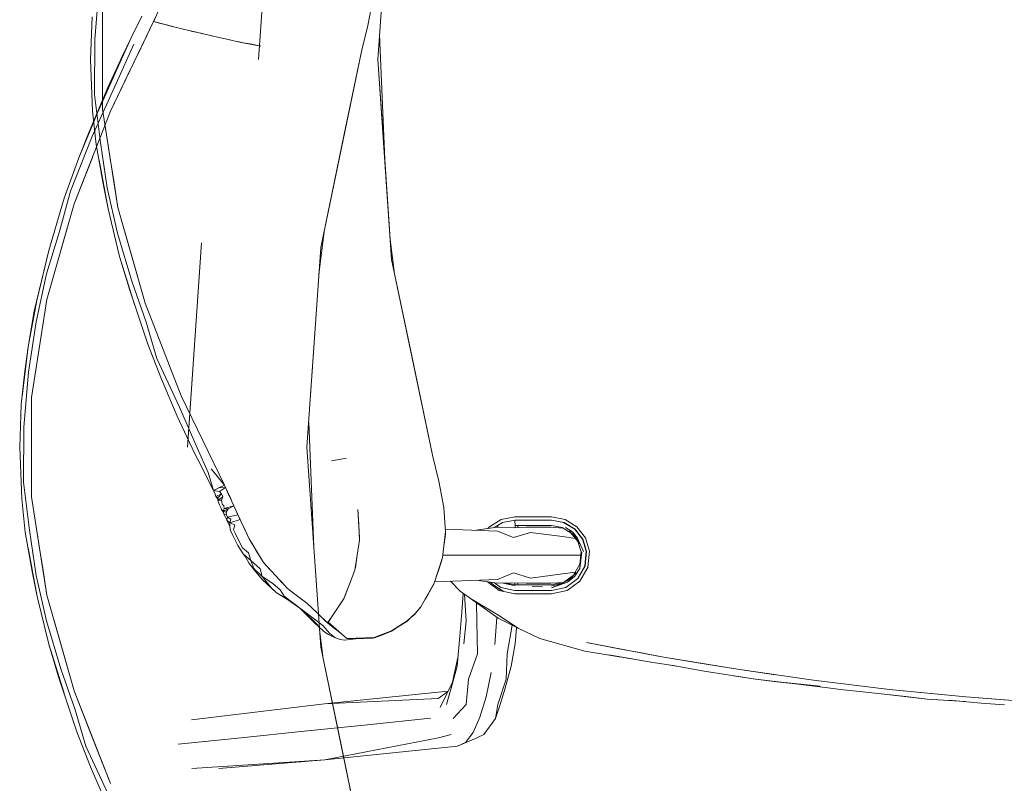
# Model space of a CAD drawing. Header units: millimetres. Extents: x 321 to 585, y -277 to 9.
# Tile 1055 of 1056: x 362.056 to 362.785, y -4.348 to -3.783. Entities that reach past the tile are written whole.
import ezdxf

# ---------------------------------------------------------------- set-up
doc = ezdxf.new("R2010")
doc.units = ezdxf.units.MM
doc.header["$MEASUREMENT"] = 0
doc.layers.add('IFC-Elemento de mobília-Contorno', color=152, linetype='Continuous', lineweight=5)

msp = doc.modelspace()

# ---------------------------------------------------------------- linework, layer by layer
at = {"layer": 'IFC-Elemento de mobília-Contorno', "color": 7, "lineweight": 5}
for p, q in [((362.23246, -3.81261), (362.24282, -3.66134)), ((362.32088, -3.81261), (362.33102, -3.66468)), ((362.23246, -3.81261), (362.23764, -3.73697)), ((362.32088, -3.81261), (362.32595, -3.73864)), ((362.11109, -3.79761), (362.11453, -3.75704)), ((362.1547, -3.78448), (362.16159, -3.7699)), ((362.3135, -3.78742), (362.31721, -3.7679)), ((362.11687, -3.8494), (362.11687, -3.77583)), ((362.10807, -3.81258), (362.10913, -3.78094)), ((362.12273, -3.8508), (362.1547, -3.78448)), ((362.13813, -3.79648), (362.14602, -3.78034)), ((362.14518, -3.80422), (362.1547, -3.78448)), ((362.1547, -3.78448), (362.15606, -3.7816)), ((362.1547, -3.78448), (362.16328, -3.78666)), ((362.1547, -3.78448), (362.15986, -3.78579)), ((362.15986, -3.78579), (362.16328, -3.78666)), ((362.16328, -3.78666), (362.17163, -3.78875)), ((362.16328, -3.78666), (362.16745, -3.78771)), ((362.16745, -3.78771), (362.17163, -3.78875)), ((362.17163, -3.78875), (362.17971, -3.79073)), ((362.17163, -3.78875), (362.17567, -3.78974)), ((362.17567, -3.78974), (362.17971, -3.79073)), ((362.17971, -3.79073), (362.1875, -3.7926)), ((362.17971, -3.79073), (362.18361, -3.79166)), ((362.18361, -3.79166), (362.1875, -3.7926)), ((362.30868, -3.80668), (362.3135, -3.78742)), ((362.11095, -3.8384), (362.11109, -3.79761)), ((362.12759, -3.81985), (362.13813, -3.79648)), ((362.13142, -3.81031), (362.13813, -3.79648)), ((362.1875, -3.7926), (362.19498, -3.79436)), ((362.1875, -3.7926), (362.19124, -3.79348)), ((362.19498, -3.79436), (362.20211, -3.79598)), ((362.19498, -3.79436), (362.19854, -3.79517)), ((362.20211, -3.79598), (362.20887, -3.79748)), ((362.20211, -3.79598), (362.20549, -3.79673)), ((362.20887, -3.79748), (362.21523, -3.79884)), ((362.20887, -3.79748), (362.21205, -3.79816)), ((362.21205, -3.79816), (362.21523, -3.79884)), ((362.21523, -3.79884), (362.22117, -3.80006)), ((362.21523, -3.79884), (362.2182, -3.79946)), ((362.2182, -3.79946), (362.22117, -3.80006)), ((362.32214, -3.79423), (362.32595, -3.88657)), ((362.12695, -3.83028), (362.14017, -3.80114)), ((362.13567, -3.82396), (362.14518, -3.80422)), ((362.22117, -3.80006), (362.22618, -3.80103)), ((362.22117, -3.80006), (362.23404, -3.80254)), ((362.22618, -3.80103), (362.23404, -3.80254)), ((362.27846, -3.95172), (362.30868, -3.80668)), ((362.29597, -3.86768), (362.30868, -3.80668)), ((362.10807, -3.81258), (362.10954, -3.8508)), ((362.1208, -3.83327), (362.13142, -3.81031)), ((362.32088, -3.81261), (362.33102, -3.96054)), ((362.32088, -3.81261), (362.32595, -3.88657)), ((362.11303, -3.85196), (362.12759, -3.81985)), ((362.12273, -3.8508), (362.13567, -3.82396)), ((362.10705, -3.86613), (362.1208, -3.83327)), ((362.10907, -3.87001), (362.12695, -3.83028)), ((362.11095, -3.8384), (362.1153, -3.87408)), ((362.09592, -3.91938), (362.12273, -3.8508)), ((362.10954, -3.8508), (362.11213, -3.87545)), ((362.11687, -3.8494), (362.12824, -3.9221)), ((362.11687, -3.8494), (362.12255, -3.88575)), ((362.09942, -3.88533), (362.11303, -3.85196)), ((362.09323, -3.91001), (362.10907, -3.87001)), ((362.09942, -3.88533), (362.10705, -3.86613)), ((362.27846, -3.95172), (362.29597, -3.86768)), ((362.11213, -3.87545), (362.11727, -3.90447)), ((362.1153, -3.87408), (362.12031, -3.90753)), ((362.08857, -3.91531), (362.09942, -3.88533)), ((362.09592, -3.91938), (362.10933, -3.88509)), ((362.11432, -3.88695), (362.12094, -3.9231)), ((362.12255, -3.88575), (362.12539, -3.90393)), ((362.32595, -3.88657), (362.33102, -3.96054)), ((362.11727, -3.90447), (362.12094, -3.9231)), ((362.12031, -3.90753), (362.12799, -3.94123)), ((362.12539, -3.90393), (362.12824, -3.9221)), ((362.07703, -3.95385), (362.08857, -3.91531)), ((362.08495, -3.93985), (362.09323, -3.91001)), ((362.07571, -3.99016), (362.09592, -3.91938)), ((362.08582, -3.95477), (362.09592, -3.91938)), ((362.12094, -3.9231), (362.12955, -3.95845)), ((362.12824, -3.9221), (362.14843, -3.99289)), ((362.12824, -3.9221), (362.13833, -3.9575)), ((362.2771, -3.97156), (362.28128, -3.93819)), ((362.07545, -3.97112), (362.08495, -3.93985)), ((362.12799, -3.94123), (362.13852, -3.97668)), ((362.32998, -3.94545), (362.33286, -3.96939)), ((362.1799, -4.09964), (362.19027, -3.94837)), ((362.18508, -4.02401), (362.19027, -3.94837)), ((362.26832, -4.09964), (362.27846, -3.95172)), ((362.27339, -4.02568), (362.27846, -3.95172)), ((362.06628, -3.99879), (362.07703, -3.95385)), ((362.06821, -3.99096), (362.07703, -3.95385)), ((362.12955, -3.95845), (362.14092, -3.99475)), ((362.12955, -3.95845), (362.13678, -3.98268)), ((362.13833, -3.9575), (362.14843, -3.99289)), ((362.33102, -3.96054), (362.34613, -4.03306)), ((362.33102, -3.96054), (362.36123, -4.10558)), ((362.06783, -4.00676), (362.07545, -3.97112)), ((362.13852, -3.97668), (362.14916, -4.00706)), ((362.13678, -3.98268), (362.15034, -4.02329)), ((362.06176, -4.02524), (362.06821, -3.99096)), ((362.06432, -4.06286), (362.07571, -3.99016)), ((362.07002, -4.02652), (362.07571, -3.99016)), ((362.14843, -3.99289), (362.17524, -4.06147)), ((362.14843, -3.99289), (362.16184, -4.02718)), ((362.06176, -4.02524), (362.06628, -3.99879)), ((362.06197, -4.04408), (362.06783, -4.00676)), ((362.14916, -4.00706), (362.15718, -4.03387)), ((362.05736, -4.06216), (362.06176, -4.02524)), ((362.05943, -4.04322), (362.06176, -4.02524)), ((362.15034, -4.02329), (362.16059, -4.0492)), ((362.1799, -4.09964), (362.18508, -4.02401)), ((362.26832, -4.09964), (362.27339, -4.02568)), ((362.06432, -4.06286), (362.07002, -4.02652)), ((362.16184, -4.02718), (362.17524, -4.06147)), ((362.34613, -4.03306), (362.36123, -4.10558)), ((362.15718, -4.03387), (362.17396, -4.06999)), ((362.05657, -4.06798), (362.05943, -4.04322)), ((362.05853, -4.08464), (362.06197, -4.04408)), ((362.16059, -4.0492), (362.17228, -4.07668)), ((362.17524, -4.06147), (362.20722, -4.12778)), ((362.17524, -4.06147), (362.19123, -4.09462)), ((362.05551, -4.09962), (362.05657, -4.06798)), ((362.06431, -4.13644), (362.06432, -4.06286)), ((362.17228, -4.07668), (362.1851, -4.10412)), ((362.17396, -4.06999), (362.18703, -4.10015)), ((362.26958, -4.08127), (362.27339, -4.17361)), ((362.0584, -4.12544), (362.05853, -4.08464)), ((362.05551, -4.09962), (362.05698, -4.13784)), ((362.1851, -4.10412), (362.18711, -4.10823)), ((362.18703, -4.10015), (362.19507, -4.11837)), ((362.26832, -4.09964), (362.27339, -4.17361)), ((362.26832, -4.09964), (362.27846, -4.24757)), ((362.36123, -4.10558), (362.36606, -4.12484)), ((362.18711, -4.10823), (362.19905, -4.13164)), ((362.2866, -4.10971), (362.29769, -4.10781)), ((362.2866, -4.10971), (362.29338, -4.10855)), ((362.29338, -4.10855), (362.29769, -4.10781)), ((362.19507, -4.11837), (362.19905, -4.13164)), ((362.19739, -4.11549), (362.20722, -4.12778)), ((362.0584, -4.12544), (362.06274, -4.16112)), ((362.20314, -4.12971), (362.20722, -4.12778)), ((362.20401, -4.1293), (362.20722, -4.12778)), ((362.20722, -4.12778), (362.21274, -4.13989)), ((362.20722, -4.12778), (362.20794, -4.12936)), ((362.36606, -4.12484), (362.36976, -4.14435)), ((362.19905, -4.13164), (362.20314, -4.12971)), ((362.19905, -4.13164), (362.20153, -4.13047)), ((362.19905, -4.13164), (362.2036, -4.13229)), ((362.19905, -4.13164), (362.20023, -4.13437)), ((362.20023, -4.13437), (362.20069, -4.1361)), ((362.20069, -4.1361), (362.20494, -4.13402)), ((362.20153, -4.13047), (362.20401, -4.1293)), ((362.20252, -4.13683), (362.20494, -4.13402)), ((362.20314, -4.12971), (362.20794, -4.12936)), ((362.2036, -4.13229), (362.20794, -4.12936)), ((362.2036, -4.13229), (362.20494, -4.13402)), ((362.20494, -4.13402), (362.20605, -4.13644)), ((362.20783, -4.12911), (362.20876, -4.13115)), ((362.20876, -4.13115), (362.20953, -4.13283)), ((362.20953, -4.13283), (362.21029, -4.13452)), ((362.21029, -4.13452), (362.21106, -4.1362)), ((362.05698, -4.13784), (362.05957, -4.16248)), ((362.06431, -4.13644), (362.07568, -4.20914)), ((362.06431, -4.13644), (362.07, -4.17279)), ((362.20069, -4.1361), (362.20252, -4.13683)), ((362.20069, -4.1361), (362.20233, -4.13806)), ((362.20223, -4.13876), (362.20605, -4.13644)), ((362.20223, -4.13876), (362.20252, -4.13683)), ((362.20223, -4.13876), (362.20489, -4.1388)), ((362.20223, -4.13876), (362.20276, -4.14049)), ((362.20276, -4.14049), (362.20349, -4.14224)), ((362.20349, -4.14224), (362.20447, -4.14414)), ((362.20489, -4.1388), (362.20605, -4.13644)), ((362.20489, -4.1388), (362.20546, -4.14167)), ((362.20546, -4.14167), (362.20664, -4.14308)), ((362.21106, -4.1362), (362.21183, -4.13789)), ((362.21183, -4.13789), (362.21274, -4.13989)), ((362.21274, -4.13989), (362.21951, -4.15475)), ((362.21274, -4.13989), (362.21336, -4.14126)), ((362.21336, -4.14126), (362.21413, -4.14295)), ((362.20447, -4.14414), (362.20509, -4.14575)), ((362.20509, -4.14575), (362.2065, -4.14686)), ((362.20509, -4.14575), (362.20659, -4.14797)), ((362.20639, -4.14692), (362.20996, -4.14521)), ((362.2065, -4.14686), (362.20689, -4.14489)), ((362.2065, -4.14686), (362.20856, -4.14782)), ((362.2065, -4.14686), (362.20669, -4.14927)), ((362.20664, -4.14308), (362.20689, -4.14489)), ((362.20669, -4.14927), (362.2088, -4.14975)), ((362.20669, -4.14927), (362.20904, -4.15308)), ((362.20689, -4.14489), (362.21413, -4.14295)), ((362.20689, -4.14489), (362.20996, -4.14521)), ((362.20856, -4.14782), (362.20996, -4.14521)), ((362.20856, -4.14782), (362.2088, -4.14975)), ((362.2088, -4.14975), (362.20954, -4.15151)), ((362.20954, -4.15151), (362.2172, -4.14969)), ((362.20996, -4.14521), (362.21413, -4.14295)), ((362.21413, -4.14295), (362.2149, -4.14463)), ((362.2149, -4.14463), (362.21567, -4.14632)), ((362.21567, -4.14632), (362.21643, -4.148)), ((362.21643, -4.148), (362.2172, -4.14969)), ((362.2172, -4.14969), (362.21797, -4.15137)), ((362.30602, -4.14566), (362.30664, -4.15699)), ((362.30602, -4.14566), (362.30734, -4.1666)), ((362.36976, -4.14435), (362.371, -4.16235)), ((362.20883, -4.15374), (362.20954, -4.15151)), ((362.20883, -4.15374), (362.21117, -4.15561)), ((362.20883, -4.15374), (362.21122, -4.15828)), ((362.20954, -4.15151), (362.21192, -4.15277)), ((362.21117, -4.15561), (362.21192, -4.15277)), ((362.21117, -4.15561), (362.21874, -4.15306)), ((362.21117, -4.15561), (362.21476, -4.15697)), ((362.21117, -4.15561), (362.21122, -4.15849)), ((362.21398, -4.1607), (362.21476, -4.15697)), ((362.21797, -4.15137), (362.21874, -4.15306)), ((362.21874, -4.15306), (362.21951, -4.15475)), ((362.21951, -4.15475), (362.2254, -4.16751)), ((362.21951, -4.15475), (362.22098, -4.15794)), ((362.30664, -4.15699), (362.30726, -4.16833)), ((362.40342, -4.15845), (362.41224, -4.15305)), ((362.40675, -4.15926), (362.41325, -4.15531)), ((362.41224, -4.15305), (362.42254, -4.1511)), ((362.41325, -4.15531), (362.42254, -4.1536)), ((362.42239, -4.15113), (362.42913, -4.15113)), ((362.42239, -4.15363), (362.42913, -4.15363)), ((362.42239, -4.15363), (362.42239, -4.15515)), ((362.42239, -4.15515), (362.42241, -4.15644)), ((362.42241, -4.15644), (362.42244, -4.1573)), ((362.42253, -4.15363), (362.42253, -4.1536)), ((362.42913, -4.15113), (362.43588, -4.15113)), ((362.42913, -4.15363), (362.43588, -4.15363)), ((362.42929, -4.1536), (362.43605, -4.1536)), ((362.43588, -4.15113), (362.44262, -4.15113)), ((362.43588, -4.15363), (362.44262, -4.15363)), ((362.43605, -4.1536), (362.4428, -4.1536)), ((362.44262, -4.15113), (362.44937, -4.15112)), ((362.44262, -4.15363), (362.44936, -4.15362)), ((362.4428, -4.1536), (362.44956, -4.1536)), ((362.44936, -4.15362), (362.45863, -4.15535)), ((362.44937, -4.15112), (362.4595, -4.15304)), ((362.44956, -4.1536), (362.45885, -4.15531)), ((362.45845, -4.15524), (362.46669, -4.16026)), ((362.45885, -4.15531), (362.46692, -4.16023)), ((362.4595, -4.15304), (362.46831, -4.15844)), ((362.05957, -4.16248), (362.06472, -4.19151)), ((362.06274, -4.16112), (362.06775, -4.19456)), ((362.21122, -4.15849), (362.21174, -4.16133)), ((362.21174, -4.16133), (362.21348, -4.16497)), ((362.21398, -4.1607), (362.21527, -4.16378)), ((362.21527, -4.16378), (362.21683, -4.16701)), ((362.22098, -4.15794), (362.22246, -4.16113)), ((362.22246, -4.16113), (362.22393, -4.16432)), ((362.22393, -4.16432), (362.2254, -4.16751)), ((362.36876, -4.18131), (362.371, -4.16235)), ((362.36994, -4.17139), (362.37096, -4.16392)), ((362.37086, -4.16023), (362.40946, -4.16168)), ((362.37091, -4.16316), (362.37096, -4.16392)), ((362.39355, -4.16109), (362.4093, -4.15891)), ((362.40232, -4.15988), (362.40342, -4.15845)), ((362.4093, -4.15891), (362.42129, -4.1592)), ((362.40946, -4.16168), (362.42129, -4.1665)), ((362.40964, -4.15892), (362.40964, -4.1575)), ((362.42129, -4.1592), (362.4306, -4.15892)), ((362.42129, -4.1665), (362.43395, -4.16267)), ((362.42244, -4.1573), (362.42246, -4.15761)), ((362.42246, -4.15761), (362.42921, -4.15761)), ((362.4225, -4.15916), (362.42251, -4.15761)), ((362.42443, -4.1591), (362.42443, -4.15761)), ((362.42921, -4.15761), (362.43596, -4.15761)), ((362.4306, -4.15892), (362.44887, -4.15891)), ((362.43395, -4.16267), (362.45765, -4.16584)), ((362.43596, -4.15761), (362.44271, -4.15761)), ((362.44271, -4.15761), (362.44946, -4.15761)), ((362.44887, -4.15891), (362.45806, -4.15953)), ((362.44946, -4.15761), (362.45731, -4.15907)), ((362.45731, -4.15907), (362.46413, -4.16322)), ((362.4599, -4.15896), (362.46489, -4.1623)), ((362.46257, -4.16153), (362.46693, -4.16583)), ((362.46413, -4.16322), (362.46902, -4.16954)), ((362.46489, -4.1623), (362.46878, -4.16688)), ((362.46643, -4.1601), (362.46674, -4.16012)), ((362.46657, -4.16011), (362.47246, -4.1677)), ((362.46692, -4.16023), (362.46981, -4.16398)), ((362.46831, -4.15844), (362.47465, -4.16661)), ((362.46981, -4.16398), (362.4727, -4.16772)), ((362.21348, -4.16497), (362.21511, -4.16855)), ((362.21511, -4.16855), (362.21719, -4.1724)), ((362.21683, -4.16701), (362.22059, -4.17403)), ((362.2254, -4.16751), (362.23613, -4.18495)), ((362.2254, -4.16751), (362.22809, -4.17188)), ((362.30553, -4.17949), (362.30726, -4.16833)), ((362.30722, -4.16747), (362.30734, -4.1666)), ((362.45765, -4.16584), (362.46717, -4.16716)), ((362.46693, -4.16583), (362.47013, -4.17105)), ((362.46878, -4.16688), (362.47324, -4.17685)), ((362.46902, -4.16954), (362.47133, -4.17718)), ((362.47246, -4.1677), (362.47518, -4.17661)), ((362.47252, -4.16789), (362.47276, -4.16793)), ((362.47262, -4.16744), (362.47406, -4.1723)), ((362.47465, -4.16661), (362.47769, -4.17661)), ((362.06176, -4.17399), (362.06839, -4.21013)), ((362.07, -4.17279), (362.07284, -4.19096)), ((362.21719, -4.1724), (362.22093, -4.17843)), ((362.22059, -4.17403), (362.22506, -4.17788)), ((362.22093, -4.17843), (362.2268, -4.18354)), ((362.22093, -4.17843), (362.22275, -4.18076)), ((362.22506, -4.17788), (362.2268, -4.18354)), ((362.22809, -4.17188), (362.23077, -4.17623)), ((362.23077, -4.17623), (362.23345, -4.1806)), ((362.27339, -4.17361), (362.27846, -4.24757)), ((362.30429, -4.18867), (362.30581, -4.17769)), ((362.30561, -4.17895), (362.30563, -4.17896)), ((362.47041, -4.18632), (362.47133, -4.17718)), ((362.47046, -4.18933), (362.47184, -4.17705)), ((362.47406, -4.1723), (362.47543, -4.17688)), ((362.4741, -4.18752), (362.47518, -4.17661)), ((362.47434, -4.18755), (362.47543, -4.17688)), ((362.47643, -4.18843), (362.47769, -4.17661)), ((362.22275, -4.18075), (362.22544, -4.18571)), ((362.22275, -4.18076), (362.22544, -4.18571)), ((362.22544, -4.18571), (362.23023, -4.19161)), ((362.22544, -4.18571), (362.23502, -4.19752)), ((362.2268, -4.18354), (362.22891, -4.18944)), ((362.2268, -4.18354), (362.23365, -4.1896)), ((362.23345, -4.1806), (362.23613, -4.18495)), ((362.23452, -4.18233), (362.23454, -4.18236)), ((362.23613, -4.18495), (362.24506, -4.19462)), ((362.23613, -4.18495), (362.24059, -4.18979)), ((362.30379, -4.19067), (362.30553, -4.17949)), ((362.36265, -4.20023), (362.36876, -4.18131)), ((362.36432, -4.19513), (362.3683, -4.18334)), ((362.36521, -4.19229), (362.3683, -4.18334)), ((362.3683, -4.18334), (362.36845, -4.18229)), ((362.36896, -4.17961), (362.38601, -4.17961)), ((362.38601, -4.17961), (362.41959, -4.17961)), ((362.41959, -4.17961), (362.43027, -4.17961)), ((362.43027, -4.17961), (362.44943, -4.17961)), ((362.44943, -4.17961), (362.47109, -4.17961)), ((362.46585, -4.19428), (362.47041, -4.18632)), ((362.47488, -4.17961), (362.47515, -4.17961)), ((362.06472, -4.19151), (362.06839, -4.21013)), ((362.07284, -4.19096), (362.07568, -4.20914)), ((362.22891, -4.18944), (362.23523, -4.19531)), ((362.23023, -4.19161), (362.23502, -4.19752)), ((362.23365, -4.1896), (362.23523, -4.19531)), ((362.29978, -4.20108), (362.30379, -4.19067)), ((362.30395, -4.18959), (362.30429, -4.18867)), ((362.40946, -4.19753), (362.42129, -4.19272)), ((362.42129, -4.19272), (362.43395, -4.19655)), ((362.43395, -4.19655), (362.45765, -4.19338)), ((362.45765, -4.19338), (362.46711, -4.19207)), ((362.46272, -4.19748), (362.46772, -4.19249)), ((362.46669, -4.19517), (362.47046, -4.18933)), ((362.46872, -4.19703), (362.4741, -4.18752)), ((362.46894, -4.19687), (362.47434, -4.18755)), ((362.47046, -4.18933), (362.47063, -4.1867)), ((362.47055, -4.19874), (362.47656, -4.18822)), ((362.4719, -4.19142), (362.47212, -4.19138)), ((362.06775, -4.19456), (362.07543, -4.22826)), ((362.23502, -4.19752), (362.24552, -4.20716)), ((362.23502, -4.19752), (362.24027, -4.20234)), ((362.23523, -4.19531), (362.24298, -4.20043)), ((362.23523, -4.19531), (362.24239, -4.20412)), ((362.24298, -4.20043), (362.24842, -4.20532)), ((362.24506, -4.19462), (362.25397, -4.20428)), ((362.24506, -4.19462), (362.24951, -4.19946)), ((362.2494, -4.19934), (362.25397, -4.20428)), ((362.35264, -4.2179), (362.36265, -4.20023)), ((362.36191, -4.20187), (362.36223, -4.20097)), ((362.36295, -4.19928), (362.40964, -4.19752)), ((362.36407, -4.19582), (362.36432, -4.19513)), ((362.37454, -4.19885), (362.38179, -4.2062)), ((362.39355, -4.19813), (362.4093, -4.20031)), ((362.402, -4.1993), (362.4108, -4.20574)), ((362.40411, -4.19959), (362.40753, -4.20221)), ((362.40411, -4.19959), (362.40499, -4.20026)), ((362.40499, -4.20026), (362.40753, -4.20221)), ((362.40712, -4.2), (362.4118, -4.20345)), ((362.4093, -4.20031), (362.42129, -4.20002)), ((362.40946, -4.19753), (362.40964, -4.19753)), ((362.41364, -4.20021), (362.42243, -4.20218)), ((362.41368, -4.2002), (362.41383, -4.20024)), ((362.41377, -4.2002), (362.41383, -4.20024)), ((362.41566, -4.20016), (362.42246, -4.20161)), ((362.42129, -4.20002), (362.4306, -4.20031)), ((362.4222, -4.20156), (362.42227, -4.20031)), ((362.42227, -4.20031), (362.42227, -4.20005)), ((362.42443, -4.20031), (362.42443, -4.20012)), ((362.42443, -4.20031), (362.42445, -4.20161)), ((362.4306, -4.20031), (362.44887, -4.20031)), ((362.44887, -4.20031), (362.45848, -4.19966)), ((362.44939, -4.2037), (362.46132, -4.19954)), ((362.44939, -4.2037), (362.45653, -4.20086)), ((362.44942, -4.20218), (362.45653, -4.20086)), ((362.44946, -4.20161), (362.45844, -4.19969)), ((362.45653, -4.20086), (362.46272, -4.19748)), ((362.45844, -4.19969), (362.46585, -4.19428)), ((362.45997, -4.20349), (362.46896, -4.19686)), ((362.46099, -4.20577), (362.47055, -4.19874)), ((362.46132, -4.19954), (362.46669, -4.19517)), ((362.46893, -4.19688), (362.46894, -4.19687)), ((362.24027, -4.20234), (362.24552, -4.20716)), ((362.24552, -4.20716), (362.25452, -4.21276)), ((362.24842, -4.20532), (362.2514, -4.2098)), ((362.25397, -4.20428), (362.25944, -4.20837)), ((362.29572, -4.21161), (362.29978, -4.20108)), ((362.29642, -4.21019), (362.29956, -4.20161)), ((362.29726, -4.20761), (362.29736, -4.20761)), ((362.35747, -4.20946), (362.36191, -4.20187)), ((362.36191, -4.20187), (362.3622, -4.20102)), ((362.38179, -4.2062), (362.40984, -4.22625)), ((362.38311, -4.22179), (362.38394, -4.20775)), ((362.40753, -4.20221), (362.4102, -4.20398)), ((362.40753, -4.20221), (362.41386, -4.20641)), ((362.4102, -4.20398), (362.41287, -4.20574)), ((362.4108, -4.20574), (362.42239, -4.20824)), ((362.4118, -4.20345), (362.4224, -4.20575)), ((362.41287, -4.20574), (362.41387, -4.20641)), ((362.42239, -4.20824), (362.42914, -4.20825)), ((362.4224, -4.20575), (362.42914, -4.20575)), ((362.42246, -4.20161), (362.42921, -4.20161)), ((362.42914, -4.20575), (362.43589, -4.20576)), ((362.42914, -4.20825), (362.43588, -4.20825)), ((362.42921, -4.20161), (362.43596, -4.20161)), ((362.43515, -4.20283), (362.44289, -4.20289)), ((362.43588, -4.20825), (362.44262, -4.20826)), ((362.43589, -4.20576), (362.44263, -4.20576)), ((362.43596, -4.20161), (362.44271, -4.20161)), ((362.44262, -4.20826), (362.44937, -4.20826)), ((362.44263, -4.20576), (362.44937, -4.20577)), ((362.44271, -4.20161), (362.44946, -4.20161)), ((362.44937, -4.20577), (362.45997, -4.20349)), ((362.44937, -4.20826), (362.46099, -4.20577)), ((362.06839, -4.21013), (362.077, -4.24548)), ((362.07568, -4.20914), (362.09588, -4.27993)), ((362.07568, -4.20914), (362.08578, -4.24453)), ((362.2514, -4.2098), (362.26464, -4.22006)), ((362.25452, -4.21276), (362.26464, -4.22006)), ((362.25944, -4.20837), (362.26829, -4.215)), ((362.26829, -4.215), (362.27203, -4.2186)), ((362.26829, -4.215), (362.27644, -4.22283)), ((362.29044, -4.21948), (362.29577, -4.21149)), ((362.29604, -4.21076), (362.29642, -4.21019)), ((362.35596, -4.21203), (362.35747, -4.20946)), ((362.3849, -4.20843), (362.38619, -4.22834)), ((362.39072, -4.21239), (362.40978, -4.22381)), ((362.39399, -4.21492), (362.39403, -4.22861)), ((362.2635, -4.21924), (362.27326, -4.22899)), ((362.26464, -4.22006), (362.27624, -4.23135)), ((362.26464, -4.22006), (362.28011, -4.23163)), ((362.27203, -4.2186), (362.27577, -4.22219)), ((362.27577, -4.22219), (362.27969, -4.22596)), ((362.27644, -4.22283), (362.28361, -4.22973)), ((362.28703, -4.2246), (362.29044, -4.21948)), ((362.34262, -4.2282), (362.34851, -4.22273)), ((362.34799, -4.22337), (362.35, -4.22108)), ((362.34851, -4.22273), (362.35264, -4.2179)), ((362.35, -4.22108), (362.35202, -4.21879)), ((362.35202, -4.21879), (362.35231, -4.21829)), ((362.35202, -4.21879), (362.35224, -4.21837)), ((362.35202, -4.21879), (362.35224, -4.21837)), ((362.38155, -4.23958), (362.38311, -4.22179)), ((362.07543, -4.22826), (362.08596, -4.26372)), ((362.27326, -4.22899), (362.28078, -4.23594)), ((362.27969, -4.22596), (362.28165, -4.22784)), ((362.28165, -4.22784), (362.28361, -4.22973)), ((362.28361, -4.22973), (362.28703, -4.2246)), ((362.28361, -4.22973), (362.28752, -4.23282)), ((362.28393, -4.22926), (362.29787, -4.24129)), ((362.28398, -4.2293), (362.28731, -4.22417)), ((362.2842, -4.22884), (362.28425, -4.22887)), ((362.28595, -4.22621), (362.28597, -4.22623)), ((362.33088, -4.23568), (362.34262, -4.2282)), ((362.33653, -4.2322), (362.34226, -4.22861)), ((362.34226, -4.22861), (362.34512, -4.22599)), ((362.34512, -4.22599), (362.34799, -4.22337)), ((362.38443, -4.24529), (362.38619, -4.22834)), ((362.39403, -4.22861), (362.39467, -4.25272)), ((362.40739, -4.24577), (362.40892, -4.22559)), ((362.40978, -4.22381), (362.42475, -4.23364)), ((362.40984, -4.22625), (362.42475, -4.23364)), ((362.27743, -4.2325), (362.2803, -4.25641)), ((362.28011, -4.23163), (362.28526, -4.23752)), ((362.28078, -4.23594), (362.28437, -4.2384)), ((362.28668, -4.23215), (362.28747, -4.23232)), ((362.28668, -4.23216), (362.28747, -4.23232)), ((362.28752, -4.23282), (362.29143, -4.23592)), ((362.29143, -4.23592), (362.29409, -4.23804)), ((362.31813, -4.24061), (362.33088, -4.23568)), ((362.32371, -4.23873), (362.33081, -4.2358)), ((362.32454, -4.23822), (362.33081, -4.2358)), ((362.32619, -4.23758), (362.32738, -4.23702)), ((362.33081, -4.2358), (362.33653, -4.2322)), ((362.41664, -4.25272), (362.4203, -4.23143)), ((362.42255, -4.24529), (362.42355, -4.23304)), ((362.42475, -4.23364), (362.44092, -4.24117)), ((362.08578, -4.24453), (362.09588, -4.27993)), ((362.28437, -4.2384), (362.28809, -4.24029)), ((362.28526, -4.23752), (362.28897, -4.24043)), ((362.28809, -4.24029), (362.29282, -4.2421)), ((362.28897, -4.24043), (362.29282, -4.2421)), ((362.29282, -4.2421), (362.29618, -4.24244)), ((362.29618, -4.24244), (362.30452, -4.24156)), ((362.29787, -4.24129), (362.31836, -4.2406)), ((362.2982, -4.24129), (362.30322, -4.24113)), ((362.30322, -4.24113), (362.30824, -4.24096)), ((362.30452, -4.24156), (362.31711, -4.24104)), ((362.30694, -4.241), (362.30702, -4.24098)), ((362.30824, -4.24096), (362.31326, -4.24079)), ((362.31326, -4.24079), (362.31829, -4.24063)), ((362.31711, -4.24104), (362.31829, -4.24063)), ((362.31818, -4.24063), (362.32454, -4.23822)), ((362.31829, -4.24063), (362.32454, -4.23822)), ((362.31829, -4.24063), (362.32371, -4.23873)), ((362.37957, -4.26185), (362.38155, -4.23958)), ((362.44092, -4.24117), (362.4741, -4.25054)), ((362.4754, -4.24431), (362.50085, -4.24909)), ((362.4754, -4.24431), (362.53121, -4.25479)), ((362.077, -4.24548), (362.08836, -4.28178)), ((362.077, -4.24548), (362.08423, -4.26971)), ((362.27846, -4.24757), (362.29357, -4.32009)), ((362.27846, -4.24757), (362.30868, -4.39261)), ((362.41952, -4.26185), (362.42255, -4.24529)), ((362.4741, -4.25054), (362.4997, -4.25478)), ((362.4741, -4.25054), (362.50864, -4.25625)), ((362.50085, -4.24909), (362.51603, -4.25194)), ((362.51603, -4.25194), (362.53121, -4.25479)), ((362.37503, -4.27795), (362.38016, -4.25524)), ((362.38791, -4.27131), (362.39467, -4.25272)), ((362.41594, -4.27131), (362.41664, -4.25272)), ((362.49172, -4.25331), (362.50914, -4.25634)), ((362.4997, -4.25478), (362.50914, -4.25634)), ((362.50901, -4.25632), (362.52445, -4.25905)), ((362.52445, -4.25905), (362.53947, -4.26134)), ((362.53121, -4.25479), (362.55922, -4.25944)), ((362.53121, -4.25479), (362.58723, -4.26407)), ((362.08596, -4.26372), (362.0966, -4.29409)), ((362.37503, -4.27795), (362.37957, -4.26185)), ((362.40098, -4.28454), (362.40466, -4.26639)), ((362.41508, -4.27795), (362.41952, -4.26185)), ((362.53769, -4.26107), (362.54214, -4.26181)), ((362.53777, -4.26108), (362.54206, -4.26179)), ((362.53947, -4.26134), (362.56098, -4.26509)), ((362.55922, -4.25944), (362.58723, -4.26407)), ((362.56098, -4.26509), (362.57829, -4.26785)), ((362.58723, -4.26407), (362.61533, -4.26811)), ((362.58723, -4.26407), (362.64344, -4.27214)), ((362.08423, -4.26971), (362.09778, -4.31032)), ((362.36688, -4.29236), (362.37599, -4.27369)), ((362.38632, -4.29003), (362.38791, -4.27131)), ((362.40973, -4.29003), (362.41594, -4.27131)), ((362.57829, -4.26785), (362.58465, -4.26884)), ((362.58435, -4.26879), (362.60044, -4.27146)), ((362.58465, -4.26884), (362.60044, -4.27146)), ((362.60044, -4.27146), (362.61635, -4.27329)), ((362.60044, -4.27146), (362.63226, -4.27513)), ((362.61635, -4.27329), (362.63226, -4.27513)), ((362.62215, -4.2738), (362.6485, -4.27655)), ((362.64344, -4.27214), (362.67162, -4.27556)), ((362.64344, -4.27214), (362.69981, -4.27897)), ((362.09588, -4.27993), (362.12268, -4.34851)), ((362.09588, -4.27993), (362.10928, -4.31422)), ((362.28123, -4.2897), (362.37277, -4.28029)), ((362.36551, -4.28565), (362.3725, -4.28084)), ((362.37156, -4.29015), (362.37503, -4.27795)), ((362.41138, -4.29015), (362.41508, -4.27795)), ((362.63226, -4.27513), (362.64853, -4.277)), ((362.63226, -4.27513), (362.64816, -4.27696)), ((362.64816, -4.27696), (362.66578, -4.27921)), ((362.66578, -4.27921), (362.67998, -4.28063)), ((362.67162, -4.27556), (362.69981, -4.27897)), ((362.67998, -4.28063), (362.69588, -4.28246)), ((362.69981, -4.27897), (362.72806, -4.28175)), ((362.69981, -4.27897), (362.75632, -4.28454)), ((362.28123, -4.2897), (362.36551, -4.28565)), ((362.39648, -4.29956), (362.40098, -4.28454)), ((362.69588, -4.28246), (362.71179, -4.2843)), ((362.69588, -4.28246), (362.7277, -4.28614)), ((362.71179, -4.2843), (362.7277, -4.28614)), ((362.7277, -4.28614), (362.74368, -4.28718)), ((362.7277, -4.28614), (362.75579, -4.28798)), ((362.72806, -4.28175), (362.75632, -4.28454)), ((362.74368, -4.28718), (362.75575, -4.28798)), ((362.74374, -4.2868), (362.76763, -4.28914)), ((362.75632, -4.28454), (362.78463, -4.2867)), ((362.75632, -4.28454), (362.81295, -4.28886)), ((362.0966, -4.29409), (362.10463, -4.32091)), ((362.18277, -4.30157), (362.28123, -4.2897)), ((362.37651, -4.30054), (362.38632, -4.29003)), ((362.40793, -4.30054), (362.40973, -4.29003)), ((362.40793, -4.30054), (362.41138, -4.29015)), ((362.76763, -4.28914), (362.78507, -4.29037)), ((362.31303, -4.30508), (362.35975, -4.30028)), ((362.39134, -4.3109), (362.39648, -4.29956)), ((362.3994, -4.31225), (362.40793, -4.30054)), ((362.09778, -4.31032), (362.10803, -4.33624)), ((362.21959, -4.31469), (362.26631, -4.30989)), ((362.26631, -4.30989), (362.31303, -4.30508)), ((362.10928, -4.31422), (362.12268, -4.34851)), ((362.17287, -4.31949), (362.21959, -4.31469)), ((362.28151, -4.33109), (362.36571, -4.3149)), ((362.36571, -4.3149), (362.37502, -4.31225)), ((362.37991, -4.32097), (362.39403, -4.3149)), ((362.38575, -4.31813), (362.39134, -4.3109)), ((362.39403, -4.3149), (362.3994, -4.31225)), ((362.10463, -4.32091), (362.1214, -4.35703)), ((362.28151, -4.33109), (362.37991, -4.32097)), ((362.29357, -4.32009), (362.30868, -4.39261)), ((362.37991, -4.32097), (362.38575, -4.31813)), ((362.183, -4.33741), (362.28151, -4.33109)), ((362.20303, -4.33741), (362.28151, -4.33109)), ((362.10803, -4.33624), (362.11972, -4.36372))]:
    msp.add_line(p, q, dxfattribs=at)

doc.saveas('drawing.dxf')
